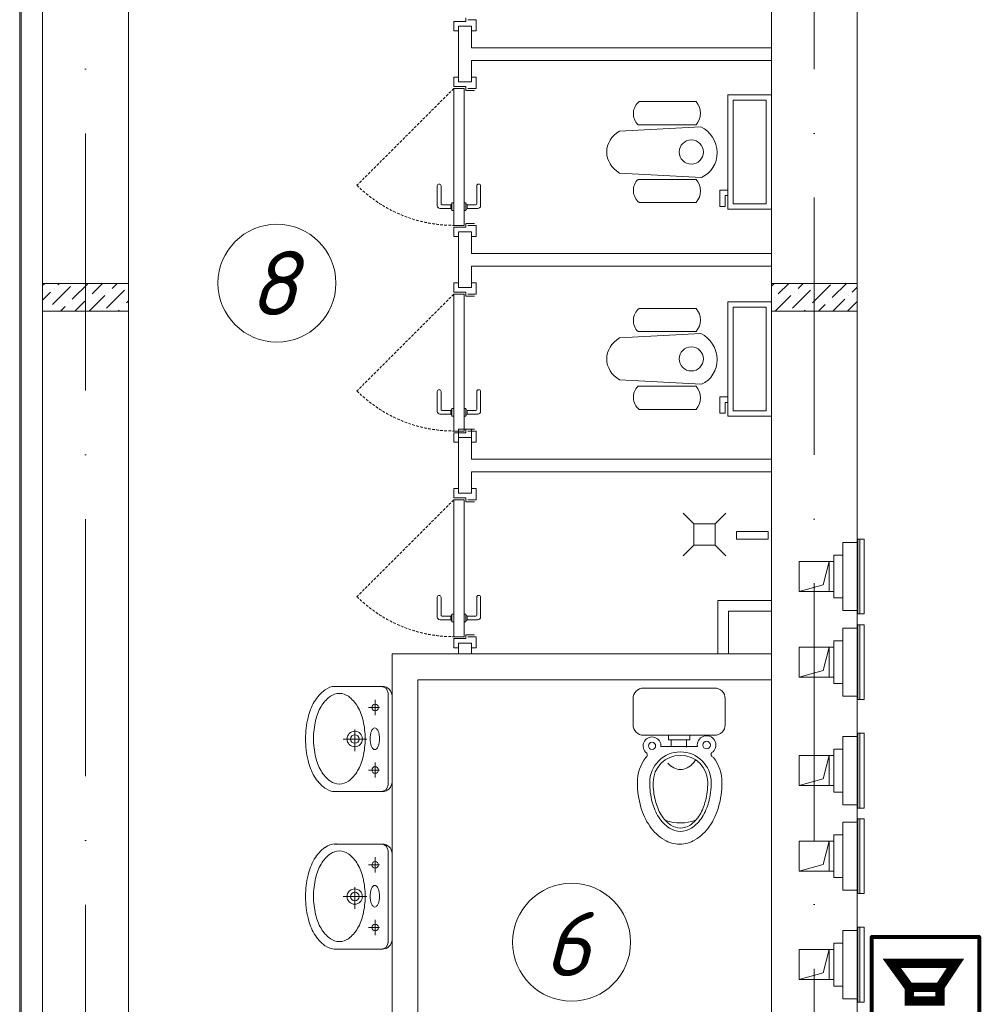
# Model space of a CAD drawing. Header units: millimetres. Extents: x 1114507 to 93926427, y 174473 to 817039.
# Tile 324 of 483: x 1911834 to 1916310, y 490036 to 494632. Entities that reach past the tile are written whole.
import ezdxf

# ---------------------------------------------------------------- set-up
doc = ezdxf.new("R2010")
doc.units = ezdxf.units.MM
for name, pattern in [('ACAD_ISO10W100', [18, 12, -3, 0, -3]), ('ADSK_Скрыто', [6, 3, -3]), ('Beruniy Xref$0$DASHED', [19.05, 12.7, -6.35])]:
    doc.linetypes.add(name, pattern=pattern)
for name, color, linetype, lineweight in [('_Hidden_', 7, 'ADSK_Скрыто', 9), ('expl', 234, 'Continuous', 13), ('Mechanical Equipment', 7, 'Continuous', 18), ('размеры', 12, 'Continuous', 15), ('Сантехника', 150, 'Continuous', 13)]:
    doc.layers.add(name, color=color, linetype=linetype, lineweight=lineweight)
doc.layers.add('ventilatsiya', color=7, linetype='Continuous')
doc.layers.add('АСО-стены кирпич 380 мм', color=7, linetype='Continuous', lineweight=35, true_color=0x745739)
doc.styles.get("Standard").update_dxf_attribs({"font": 'isocpeui.ttf'})

# ---------------------------------------------------------------- blocks, each defined once
blk = doc.blocks.new('blokqav3mak')
at = {"color": 252, "lineweight": 0, "ltscale": 100}
blk.add_line((1599459.4, 782732.1), (1599459.4, 775375.1), dxfattribs=at)
at = {"color": 32, "lineweight": 0, "ltscale": 100}
blk.add_line((1599466.4, 782725.1), (1599466.4, 775375.1), dxfattribs=at)
at = {"color": 1, "linetype": 'ACAD_ISO10W100', "lineweight": 0, "ltscale": 100}
for p, q in [((1599766.4, 782725.1), (1599766.4, 766825.1)), ((1603166.4, 782425.1), (1603166.4, 766825.1))]:
    blk.add_line(p, q, dxfattribs=at)
at = {"lineweight": 0, "ltscale": 100}
for p, q in [((1599566.4, 782625.1), (1599566.4, 775455.1)), ((1599966.4, 782225.1), (1599966.4, 775455.1)), ((1602966.4, 776325.1), (1602966.4, 782225.1)), ((1603366.4, 776325.1), (1603366.4, 782225.1)), ((1602766.4, 778495.1), (1602766.4, 778695.1)), ((1602766.4, 778695.1), (1602966.4, 778695.1)), ((1602966.4, 778695.1), (1602966.4, 778495.1)), ((1601196.4, 776325.1), (1601196.4, 778495.1)), ((1601196.4, 778495.1), (1602966.4, 778495.1)), ((1602966.4, 778495.1), (1602766.4, 778495.1)), ((1601316.4, 776325.1), (1601316.4, 778375.1)), ((1601316.4, 778375.1), (1602966.4, 778375.1))]:
    blk.add_line(p, q, dxfattribs=at)
at = {"color": 0, "lineweight": 0}
for p, q in [((1601541.4, 781447), (1601541.4, 781464.5)), ((1601484.5, 781403.2), (1601484.5, 781447)), ((1601484.5, 781447), (1601541.4, 781447)), ((1601506.4, 781425.1), (1601566.4, 781425.1)), ((1601550.1, 781455.7), (1601588.2, 781455.7)), ((1601588.2, 781455.7), (1601588.2, 781403.2)), ((1601506.4, 781403.2), (1601484.5, 781403.2)), ((1601588.2, 781403.2), (1601566.4, 781403.2)), ((1601506.4, 781187), (1601484.5, 781187)), ((1601484.5, 781187), (1601484.5, 781143.2)), ((1601588.2, 781187), (1601566.4, 781187)), ((1601588.2, 781134.5), (1601588.2, 781187)), ((1601484.5, 781143.2), (1601541.4, 781143.2)), ((1601506.4, 781165.1), (1601566.4, 781165.1)), ((1601541.4, 781143.2), (1601541.4, 781125.7)), ((1601532.6, 781134.5), (1601484.5, 781134.5)), ((1601484.5, 781134.5), (1601484.5, 780495.7)), ((1601532.6, 780495.7), (1601532.6, 781134.5)), ((1601541.4, 781125.7), (1601580.7, 781125.7)), ((1601550.1, 781134.5), (1601588.2, 781134.5)), ((1601407.5, 780587.6), (1601407.5, 780679.5)), ((1601425, 780679.5), (1601425, 780596.4)), ((1601592.1, 780679.5), (1601592.1, 780596.4)), ((1601609.6, 780587.6), (1601609.6, 780679.5)), ((1601429.4, 780592), (1601470.5, 780592)), ((1601470.5, 780574.5), (1601470.5, 780592)), ((1601474.9, 780596.4), (1601475.7, 780596.4)), ((1601484.5, 780600.7), (1601475.7, 780600.7)), ((1601475.7, 780600.7), (1601475.7, 780565.7)), ((1601484.5, 780565.7), (1601484.5, 780600.7)), ((1601532.6, 780600.7), (1601541.4, 780600.7)), ((1601541.4, 780600.7), (1601541.4, 780565.7)), ((1601542.2, 780596.4), (1601541.4, 780596.4)), ((1601587.7, 780592), (1601546.6, 780592)), ((1601546.6, 780574.5), (1601546.6, 780592)), ((1601470.5, 780574.5), (1601420.6, 780574.5)), ((1601475.7, 780570.1), (1601474.9, 780570.1)), ((1601475.7, 780565.7), (1601484.5, 780565.7)), ((1601541.4, 780565.7), (1601532.6, 780565.7)), ((1601541.4, 780570.1), (1601542.2, 780570.1)), ((1601546.6, 780574.5), (1601596.4, 780574.5)), ((1601484.5, 780495.7), (1601532.6, 780495.7)), ((1601541.4, 780487), (1601541.4, 780504.5)), ((1601541.4, 780504.5), (1601580.7, 780504.5)), ((1601550.1, 780495.7), (1601588.2, 780495.7)), ((1601588.2, 780495.7), (1601588.2, 780443.2)), ((1601484.5, 780443.2), (1601484.5, 780487)), ((1601484.5, 780487), (1601541.4, 780487)), ((1601506.4, 780465.1), (1601566.4, 780465.1)), ((1601506.4, 780443.2), (1601484.5, 780443.2)), ((1601588.2, 780443.2), (1601566.4, 780443.2)), ((1601506.4, 780227), (1601484.5, 780227)), ((1601484.5, 780227), (1601484.5, 780183.2)), ((1601588.2, 780227), (1601566.4, 780227)), ((1601588.2, 780174.5), (1601588.2, 780227)), ((1601484.5, 780183.2), (1601541.4, 780183.2)), ((1601532.6, 780174.5), (1601484.5, 780174.5)), ((1601484.5, 780174.5), (1601484.5, 779535.7)), ((1601506.4, 780205.1), (1601566.4, 780205.1)), ((1601532.6, 779535.7), (1601532.6, 780174.5)), ((1601541.4, 780183.2), (1601541.4, 780165.7)), ((1601550.1, 780174.5), (1601588.2, 780174.5)), ((1601541.4, 780165.7), (1601580.7, 780165.7)), ((1601407.5, 779627.6), (1601407.5, 779719.5)), ((1601425, 779719.5), (1601425, 779636.4)), ((1601592.1, 779719.5), (1601592.1, 779636.4)), ((1601609.6, 779627.6), (1601609.6, 779719.5)), ((1601429.4, 779632), (1601470.5, 779632)), ((1601470.5, 779614.5), (1601470.5, 779632)), ((1601474.9, 779636.4), (1601475.7, 779636.4)), ((1601484.5, 779640.7), (1601475.7, 779640.7)), ((1601475.7, 779640.7), (1601475.7, 779605.7)), ((1601484.5, 779605.7), (1601484.5, 779640.7)), ((1601532.6, 779640.7), (1601541.4, 779640.7)), ((1601541.4, 779640.7), (1601541.4, 779605.7)), ((1601542.2, 779636.4), (1601541.4, 779636.4)), ((1601587.7, 779632), (1601546.6, 779632)), ((1601546.6, 779614.5), (1601546.6, 779632)), ((1601470.5, 779614.5), (1601420.6, 779614.5)), ((1601475.7, 779610.1), (1601474.9, 779610.1)), ((1601475.7, 779605.7), (1601484.5, 779605.7)), ((1601541.4, 779605.7), (1601532.6, 779605.7)), ((1601541.4, 779610.1), (1601542.2, 779610.1)), ((1601546.6, 779614.5), (1601596.4, 779614.5)), ((1601484.5, 779535.7), (1601532.6, 779535.7)), ((1601541.4, 779527), (1601541.4, 779544.5)), ((1601541.4, 779544.5), (1601580.7, 779544.5)), ((1601550.1, 779535.7), (1601588.2, 779535.7)), ((1601588.2, 779535.7), (1601588.2, 779483.2)), ((1601484.5, 779483.2), (1601484.5, 779527)), ((1601484.5, 779527), (1601541.4, 779527)), ((1601506.4, 779505.1), (1601566.4, 779505.1)), ((1601506.4, 779483.2), (1601484.5, 779483.2)), ((1601588.2, 779483.2), (1601566.4, 779483.2)), ((1601506.4, 779267), (1601484.5, 779267)), ((1601484.5, 779267), (1601484.5, 779223.2)), ((1601588.2, 779267), (1601566.4, 779267)), ((1601588.2, 779214.5), (1601588.2, 779267)), ((1601484.5, 779223.2), (1601541.4, 779223.2)), ((1601532.6, 779214.5), (1601484.5, 779214.5)), ((1601484.5, 779214.5), (1601484.5, 778575.7)), ((1601506.4, 779245.1), (1601566.4, 779245.1)), ((1601532.6, 778575.7), (1601532.6, 779214.5)), ((1601541.4, 779223.2), (1601541.4, 779205.7)), ((1601550.1, 779214.5), (1601588.2, 779214.5)), ((1601541.4, 779205.7), (1601580.7, 779205.7)), ((1601407.5, 778667.6), (1601407.5, 778759.5)), ((1601425, 778759.5), (1601425, 778676.4)), ((1601592.1, 778759.5), (1601592.1, 778676.4)), ((1601609.6, 778667.6), (1601609.6, 778759.5)), ((1601429.4, 778672), (1601470.5, 778672)), ((1601470.5, 778654.5), (1601470.5, 778672)), ((1601474.9, 778676.4), (1601475.7, 778676.4)), ((1601484.5, 778680.7), (1601475.7, 778680.7)), ((1601475.7, 778680.7), (1601475.7, 778645.7)), ((1601484.5, 778645.7), (1601484.5, 778680.7)), ((1601532.6, 778680.7), (1601541.4, 778680.7)), ((1601541.4, 778680.7), (1601541.4, 778645.7)), ((1601542.2, 778676.4), (1601541.4, 778676.4)), ((1601587.7, 778672), (1601546.6, 778672)), ((1601546.6, 778654.5), (1601546.6, 778672)), ((1601470.5, 778654.5), (1601420.6, 778654.5)), ((1601475.7, 778650.1), (1601474.9, 778650.1)), ((1601475.7, 778645.7), (1601484.5, 778645.7)), ((1601541.4, 778645.7), (1601532.6, 778645.7)), ((1601541.4, 778650.1), (1601542.2, 778650.1)), ((1601546.6, 778654.5), (1601596.4, 778654.5)), ((1601484.5, 778575.7), (1601532.6, 778575.7)), ((1601484.5, 778523.2), (1601484.5, 778567)), ((1601484.5, 778567), (1601541.4, 778567)), ((1601541.4, 778567), (1601541.4, 778584.5)), ((1601541.4, 778584.5), (1601580.7, 778584.5)), ((1601550.1, 778575.7), (1601588.2, 778575.7)), ((1601588.2, 778575.7), (1601588.2, 778523.2)), ((1601506.4, 778523.2), (1601484.5, 778523.2)), ((1601506.4, 778545.1), (1601566.4, 778545.1)), ((1601588.2, 778523.2), (1601566.4, 778523.2))]:
    blk.add_line(p, q, dxfattribs=at)
at = {"color": 0, "linetype": 'Beruniy Xref$0$DASHED', "lineweight": 0}
for p, q in [((1601484.5, 781134.5), (1601032.8, 780682.8)), ((1601484.5, 780174.5), (1601032.8, 779722.8)), ((1601484.5, 779214.5), (1601032.8, 778762.8))]:
    blk.add_line(p, q, dxfattribs=at)
at = {"linetype": 'Continuous', "lineweight": 0, "ltscale": 100}
for p, q in [((1599566.4, 780214.5, 0), (1599577, 780225.1, 0)), ((1599637.4, 780218.2, 0), (1599644.3, 780225.1, 0)), ((1599704.8, 780150.9, 0), (1599779, 780225.1, 0)), ((1599797.4, 780176.1, 0), (1599846.4, 780225.1, 0)), ((1599890, 780201.4, 0), (1599913.7, 780225.1, 0)), ((1602966.4, 780211.9, 0), (1602979.5, 780225.1, 0)), ((1602997.9, 780176.1, 0), (1603046.9, 780225.1, 0)), ((1603090.5, 780201.4, 0), (1603114.2, 780225.1, 0)), ((1603250.5, 780159.3, 0), (1603316.3, 780225.1, 0)), ((1599566.4, 780147.1, 0), (1599603.8, 780184.5, 0)), ((1599612.2, 780125.6, 0), (1599696.4, 780209.8, 0)), ((1599620.6, 780201.4, 0), (1599620.6, 780201.4, 0)), ((1599864.7, 780108.8, 0), (1599948.9, 780193, 0)), ((1599873.2, 780184.5, 0), (1599873.2, 780184.5, 0)), ((1599965.8, 780209.8, 0), (1599965.8, 780209.8, 0)), ((1603065.2, 780108.8, 0), (1603149.4, 780193, 0)), ((1603073.7, 780184.5, 0), (1603073.7, 780184.5, 0)), ((1603157.8, 780134, 0), (1603242, 780218.2, 0)), ((1603166.3, 780209.8, 0), (1603166.3, 780209.8, 0)), ((1603343.1, 780184.5, 0), (1603366.4, 780207.8, 0)), ((1599687.9, 780134, 0), (1599687.9, 780134, 0)), ((1599716.4, 780095.1, 0), (1599763.7, 780142.4, 0)), ((1599780.6, 780159.3, 0), (1599780.6, 780159.3, 0)), ((1599783.7, 780095.1, 0), (1599856.3, 780167.7, 0)), ((1599957.4, 780134, 0), (1599966.4, 780143, 0)), ((1602981, 780159.3, 0), (1602981, 780159.3, 0)), ((1602984.2, 780095.1, 0), (1603056.8, 780167.7, 0)), ((1603233.6, 780142.4, 0), (1603233.6, 780142.4, 0)), ((1603253.6, 780095.1, 0), (1603309.4, 780150.9, 0)), ((1603321, 780095.1, 0), (1603366.4, 780140.5, 0)), ((1603326.2, 780167.7, 0), (1603326.2, 780167.7, 0)), ((1599595.3, 780108.8, 0), (1599595.3, 780108.8, 0)), ((1599649, 780095.1, 0), (1599671.1, 780117.2, 0)), ((1599918.4, 780095.1, 0), (1599923.7, 780100.4, 0)), ((1599940.5, 780117.2, 0), (1599940.5, 780117.2, 0)), ((1603118.9, 780095.1, 0), (1603124.2, 780100.4, 0)), ((1603141, 780117.2, 0), (1603141, 780117.2, 0)), ((1603186.3, 780095.1, 0), (1603216.8, 780125.6, 0))]:
    blk.add_line(p, q, dxfattribs=at)
at = {"lineweight": 0}
for p, q in [((1602554.4, 779152.5), (1602604.4, 779102.5)), ((1602754.4, 779152.5), (1602704.4, 779102.5)), ((1602704.4, 779102.5), (1602604.4, 779102.5)), ((1602604.4, 779102.5), (1602604.4, 779002.5)), ((1602704.4, 779002.5), (1602704.4, 779102.5)), ((1602803.3, 779031.5), (1602803.3, 779066.2)), ((1602803.3, 779066.2), (1602950.6, 779066.2)), ((1602950.6, 779031.5), (1602803.3, 779031.5)), ((1602950.6, 779066.2), (1602950.6, 779031.5)), ((1602554.4, 778952.5), (1602604.4, 779002.5)), ((1602604.4, 779002.5), (1602704.4, 779002.5)), ((1602754.4, 778952.5), (1602704.4, 779002.5))]:
    blk.add_line(p, q, dxfattribs=at)
at = {"color": 144, "lineweight": 0, "ltscale": 100}
for p, q in [((1602966.4, 778745.1), (1602716.4, 778745.1)), ((1602716.4, 778745.1), (1602716.4, 778495.1))]:
    blk.add_line(p, q, dxfattribs=at)
at = {"color": 0, "linetype": 'Beruniy Xref$0$DASHED', "lineweight": 0}
for centre in [(1601484.5, 781134.5), (1601484.5, 780174.5), (1601484.5, 779214.5)]:
    blk.add_arc(centre, 638.7, 225, 270, dxfattribs=at)
at = {"color": 0, "lineweight": 0}
for centre, radius, start, end in [((1601416.3, 780679.5), 8.75, 360, 180), ((1601600.8, 780679.5), 8.75, 360, 180), ((1601420.6, 780587.6), 13.1, 180, 270), ((1601429.4, 780596.4), 4.37, 180, 270), ((1601474.9, 780592), 4.37, 90, 180), ((1601542.2, 780592), 4.37, 360, 90), ((1601587.7, 780596.4), 4.37, 270, 360), ((1601596.4, 780587.6), 13.1, 270, 360), ((1601474.9, 780574.5), 4.37, 180, 270), ((1601542.2, 780574.5), 4.37, 270, 360), ((1601416.3, 779719.5), 8.75, 360, 180), ((1601600.8, 779719.5), 8.75, 360, 180), ((1601420.6, 779627.6), 13.1, 180, 270), ((1601429.4, 779636.4), 4.37, 180, 270), ((1601474.9, 779632), 4.37, 90, 180), ((1601542.2, 779632), 4.37, 360, 90), ((1601587.7, 779636.4), 4.37, 270, 360), ((1601596.4, 779627.6), 13.1, 270, 360), ((1601474.9, 779614.5), 4.37, 180, 270), ((1601542.2, 779614.5), 4.37, 270, 360), ((1601416.3, 778759.5), 8.75, 360, 180), ((1601600.8, 778759.5), 8.75, 360, 180), ((1601420.6, 778667.6), 13.1, 180, 270), ((1601429.4, 778676.4), 4.37, 180, 270), ((1601474.9, 778672), 4.37, 90, 180), ((1601542.2, 778672), 4.37, 360, 90), ((1601587.7, 778676.4), 4.37, 270, 360), ((1601596.4, 778667.6), 13.1, 270, 360), ((1601474.9, 778654.5), 4.37, 180, 270), ((1601542.2, 778654.5), 4.37, 270, 360)]:
    blk.add_arc(centre, radius, start, end, dxfattribs=at)
at = {"layer": '_Hidden_', "color": 5, "lineweight": 0}
for p, q in [((1603369.7, 779030.7), (1603370.2, 779030.7)), ((1603299.3, 779015.4), (1603299.3, 779015.1)), ((1603299.3, 779015.1), (1603299.3, 779015.4)), ((1603323.3, 779015.1), (1603323.3, 779015.4)), ((1603323.3, 779015.4), (1603323.3, 779015.1)), ((1603366.4, 779015.1), (1603366.4, 779015.4)), ((1603366.4, 779015.4), (1603366.4, 779015.1)), ((1603299.3, 778697.7), (1603299.3, 778697.4)), ((1603299.3, 778697.4), (1603299.3, 778697.7)), ((1603323.3, 778697.4), (1603323.3, 778697.7)), ((1603323.3, 778697.7), (1603323.3, 778697.4)), ((1603366.4, 778697.7), (1603366.4, 778697.4)), ((1603366.4, 778697.4), (1603366.4, 778697.7)), ((1603370.2, 778681.7), (1603369.7, 778681.7)), ((1603299.3, 778615.9), (1603299.3, 778615.5)), ((1603299.3, 778615.5), (1603299.3, 778615.9)), ((1603323.3, 778615.5), (1603323.3, 778615.9)), ((1603323.3, 778615.9), (1603323.3, 778615.5)), ((1603366.4, 778615.5), (1603366.4, 778615.9)), ((1603366.4, 778615.9), (1603366.4, 778615.5)), ((1603369.7, 778631.1), (1603370.2, 778631.1)), ((1603299.3, 778298.2), (1603299.3, 778297.9)), ((1603299.3, 778297.9), (1603299.3, 778298.2)), ((1603323.3, 778297.9), (1603323.3, 778298.2)), ((1603323.3, 778298.2), (1603323.3, 778297.9)), ((1603366.4, 778298.2), (1603366.4, 778297.9)), ((1603366.4, 778297.9), (1603366.4, 778298.2)), ((1603370.2, 778282.2), (1603369.7, 778282.2)), ((1603299.3, 778109.6), (1603299.3, 778109.3)), ((1603299.3, 778109.3), (1603299.3, 778109.6)), ((1603323.3, 778109.3), (1603323.3, 778109.6)), ((1603323.3, 778109.6), (1603323.3, 778109.3)), ((1603366.4, 778109.3), (1603366.4, 778109.6)), ((1603366.4, 778109.6), (1603366.4, 778109.3)), ((1603369.7, 778124.9), (1603370.2, 778124.9)), ((1603299.3, 777792), (1603299.3, 777791.6)), ((1603299.3, 777791.6), (1603299.3, 777792)), ((1603323.3, 777791.6), (1603323.3, 777792)), ((1603323.3, 777792), (1603323.3, 777791.6)), ((1603366.4, 777792), (1603366.4, 777791.6)), ((1603366.4, 777791.6), (1603366.4, 777792)), ((1603370.2, 777776), (1603369.7, 777776)), ((1603299.3, 777710.1), (1603299.3, 777709.8)), ((1603299.3, 777709.8), (1603299.3, 777710.1)), ((1603323.3, 777709.8), (1603323.3, 777710.1)), ((1603323.3, 777710.1), (1603323.3, 777709.8)), ((1603366.4, 777709.8), (1603366.4, 777710.1)), ((1603366.4, 777710.1), (1603366.4, 777709.8)), ((1603369.7, 777725.4), (1603370.2, 777725.4)), ((1603299.3, 777392.4), (1603299.3, 777392.1)), ((1603299.3, 777392.1), (1603299.3, 777392.4)), ((1603323.3, 777392.1), (1603323.3, 777392.4)), ((1603323.3, 777392.4), (1603323.3, 777392.1)), ((1603366.4, 777392.4), (1603366.4, 777392.1)), ((1603366.4, 777392.1), (1603366.4, 777392.4)), ((1603370.2, 777376.4), (1603369.7, 777376.4)), ((1603299.3, 777203.9), (1603299.3, 777203.5)), ((1603299.3, 777203.5), (1603299.3, 777203.9)), ((1603323.3, 777203.5), (1603323.3, 777203.9)), ((1603323.3, 777203.9), (1603323.3, 777203.5)), ((1603366.4, 777203.5), (1603366.4, 777203.9)), ((1603366.4, 777203.9), (1603366.4, 777203.5)), ((1603369.7, 777219.1), (1603370.2, 777219.1)), ((1603299.3, 776886.2), (1603299.3, 776885.9)), ((1603299.3, 776885.9), (1603299.3, 776886.2)), ((1603323.3, 776885.9), (1603323.3, 776886.2)), ((1603323.3, 776886.2), (1603323.3, 776885.9)), ((1603366.4, 776886.2), (1603366.4, 776885.9)), ((1603366.4, 776885.9), (1603366.4, 776886.2)), ((1603370.2, 776870.2), (1603369.7, 776870.2))]:
    blk.add_line(p, q, dxfattribs=at)
at = {"layer": 'Mechanical Equipment', "color": 5, "lineweight": 0}
for p, q in [((1603369.4, 779030.7), (1603369.4, 778681.7)), ((1603369.7, 779030.7), (1603369.7, 778681.7)), ((1603369.7, 779030.7), (1603379.4, 779030.7)), ((1603379.4, 779030.7), (1603388.8, 779030.7)), ((1603379.4, 779030.7), (1603379.4, 778681.7)), ((1603388.8, 779030.7), (1603398.4, 779030.7)), ((1603398.4, 778681.7), (1603398.4, 779030.7)), ((1603323.3, 779015.4), (1603299.3, 779015.4)), ((1603299.3, 779015.4), (1603299.3, 779015.1)), ((1603299.3, 779005.4), (1603299.3, 779015.4)), ((1603299.3, 778707.4), (1603299.3, 779005.4)), ((1603366.4, 779015.4), (1603323.3, 779015.4)), ((1603323.3, 779015.1), (1603323.3, 779015.4)), ((1603323.3, 779015.4), (1603323.3, 779015.1)), ((1603366.4, 779015.1), (1603366.4, 779015.4)), ((1603366.4, 779015.4), (1603366.4, 779005.4)), ((1603366.4, 779005.4), (1603366.4, 778707.4)), ((1603299.3, 778956.4), (1603258.1, 778956.4)), ((1603258.1, 778756.4), (1603258.1, 778956.4)), ((1603258.1, 778756.4), (1603299.3, 778756.4)), ((1603299.3, 778697.4), (1603299.3, 778707.4)), ((1603366.4, 778707.4), (1603366.4, 778697.4)), ((1603299.3, 778697.7), (1603299.3, 778697.4)), ((1603299.3, 778697.4), (1603323.3, 778697.4)), ((1603323.3, 778697.4), (1603323.3, 778697.7)), ((1603323.3, 778697.7), (1603323.3, 778697.4)), ((1603323.3, 778697.4), (1603366.4, 778697.4)), ((1603366.4, 778697.4), (1603366.4, 778697.7)), ((1603379.4, 778681.7), (1603369.7, 778681.7)), ((1603388.8, 778681.7), (1603379.4, 778681.7)), ((1603398.4, 778681.7), (1603388.8, 778681.7)), ((1603323.3, 778615.9), (1603299.3, 778615.9)), ((1603299.3, 778615.9), (1603299.3, 778615.5)), ((1603299.3, 778605.9), (1603299.3, 778615.9)), ((1603366.4, 778615.9), (1603323.3, 778615.9)), ((1603323.3, 778615.5), (1603323.3, 778615.9)), ((1603323.3, 778615.9), (1603323.3, 778615.5)), ((1603366.4, 778615.5), (1603366.4, 778615.9)), ((1603366.4, 778615.9), (1603366.4, 778605.9)), ((1603369.4, 778631.1), (1603369.4, 778282.2)), ((1603369.7, 778631.1), (1603369.7, 778282.2)), ((1603369.7, 778631.1), (1603379.4, 778631.1)), ((1603379.4, 778631.1), (1603388.8, 778631.1)), ((1603379.4, 778631.1), (1603379.4, 778282.2)), ((1603388.8, 778631.1), (1603398.4, 778631.1)), ((1603398.4, 778282.2), (1603398.4, 778631.1)), ((1603299.3, 778307.9), (1603299.3, 778605.9)), ((1603366.4, 778605.9), (1603366.4, 778307.9)), ((1603299.3, 778556.9), (1603258.1, 778556.9)), ((1603258.1, 778356.9), (1603258.1, 778556.9)), ((1603258.1, 778356.9), (1603299.3, 778356.9)), ((1603299.3, 778297.9), (1603299.3, 778307.9)), ((1603299.3, 778298.2), (1603299.3, 778297.9)), ((1603299.3, 778297.9), (1603323.3, 778297.9)), ((1603323.3, 778297.9), (1603323.3, 778298.2)), ((1603323.3, 778298.2), (1603323.3, 778297.9)), ((1603323.3, 778297.9), (1603366.4, 778297.9)), ((1603366.4, 778307.9), (1603366.4, 778297.9)), ((1603366.4, 778297.9), (1603366.4, 778298.2)), ((1603379.4, 778282.2), (1603369.7, 778282.2)), ((1603388.8, 778282.2), (1603379.4, 778282.2)), ((1603398.4, 778282.2), (1603388.8, 778282.2)), ((1603323.3, 778109.6), (1603299.3, 778109.6)), ((1603299.3, 778109.6), (1603299.3, 778109.3)), ((1603299.3, 778099.6), (1603299.3, 778109.6)), ((1603366.4, 778109.6), (1603323.3, 778109.6)), ((1603323.3, 778109.3), (1603323.3, 778109.6)), ((1603323.3, 778109.6), (1603323.3, 778109.3)), ((1603366.4, 778109.3), (1603366.4, 778109.6)), ((1603366.4, 778109.6), (1603366.4, 778099.6)), ((1603369.4, 778124.9), (1603369.4, 777776)), ((1603369.7, 778124.9), (1603369.7, 777776)), ((1603369.7, 778124.9), (1603379.4, 778124.9)), ((1603379.4, 778124.9), (1603388.8, 778124.9)), ((1603379.4, 778124.9), (1603379.4, 777776)), ((1603388.8, 778124.9), (1603398.4, 778124.9)), ((1603398.4, 777776), (1603398.4, 778124.9)), ((1603299.3, 777801.6), (1603299.3, 778099.6)), ((1603366.4, 778099.6), (1603366.4, 777801.6)), ((1603299.3, 778050.6), (1603258.1, 778050.6)), ((1603258.1, 777850.6), (1603258.1, 778050.6)), ((1603258.1, 777850.6), (1603299.3, 777850.6)), ((1603299.3, 777791.6), (1603299.3, 777801.6)), ((1603299.3, 777792), (1603299.3, 777791.6)), ((1603299.3, 777791.6), (1603323.3, 777791.6)), ((1603323.3, 777791.6), (1603323.3, 777792)), ((1603323.3, 777792), (1603323.3, 777791.6)), ((1603323.3, 777791.6), (1603366.4, 777791.6)), ((1603366.4, 777801.6), (1603366.4, 777791.6)), ((1603366.4, 777791.6), (1603366.4, 777792)), ((1603379.4, 777776), (1603369.7, 777776)), ((1603388.8, 777776), (1603379.4, 777776)), ((1603398.4, 777776), (1603388.8, 777776)), ((1603323.3, 777710.1), (1603299.3, 777710.1)), ((1603299.3, 777710.1), (1603299.3, 777709.8)), ((1603299.3, 777700.1), (1603299.3, 777710.1)), ((1603299.3, 777402.1), (1603299.3, 777700.1)), ((1603366.4, 777710.1), (1603323.3, 777710.1)), ((1603323.3, 777709.8), (1603323.3, 777710.1)), ((1603323.3, 777710.1), (1603323.3, 777709.8)), ((1603366.4, 777709.8), (1603366.4, 777710.1)), ((1603366.4, 777710.1), (1603366.4, 777700.1)), ((1603366.4, 777700.1), (1603366.4, 777402.1)), ((1603369.4, 777725.4), (1603369.4, 777376.4)), ((1603369.7, 777725.4), (1603369.7, 777376.4)), ((1603369.7, 777725.4), (1603379.4, 777725.4)), ((1603379.4, 777725.4), (1603388.8, 777725.4)), ((1603379.4, 777725.4), (1603379.4, 777376.4)), ((1603388.8, 777725.4), (1603398.4, 777725.4)), ((1603398.4, 777376.4), (1603398.4, 777725.4)), ((1603299.3, 777651.1), (1603258.1, 777651.1)), ((1603258.1, 777451.1), (1603258.1, 777651.1)), ((1603258.1, 777451.1), (1603299.3, 777451.1)), ((1603299.3, 777392.1), (1603299.3, 777402.1)), ((1603299.3, 777392.4), (1603299.3, 777392.1)), ((1603299.3, 777392.1), (1603323.3, 777392.1)), ((1603323.3, 777392.1), (1603323.3, 777392.4)), ((1603323.3, 777392.4), (1603323.3, 777392.1)), ((1603323.3, 777392.1), (1603366.4, 777392.1)), ((1603366.4, 777402.1), (1603366.4, 777392.1)), ((1603366.4, 777392.1), (1603366.4, 777392.4)), ((1603379.4, 777376.4), (1603369.7, 777376.4)), ((1603388.8, 777376.4), (1603379.4, 777376.4)), ((1603398.4, 777376.4), (1603388.8, 777376.4)), ((1603323.3, 777203.9), (1603299.3, 777203.9)), ((1603299.3, 777203.9), (1603299.3, 777203.5)), ((1603299.3, 777193.9), (1603299.3, 777203.9)), ((1603299.3, 776895.9), (1603299.3, 777193.9)), ((1603366.4, 777203.9), (1603323.3, 777203.9)), ((1603323.3, 777203.5), (1603323.3, 777203.9)), ((1603323.3, 777203.9), (1603323.3, 777203.5)), ((1603366.4, 777203.5), (1603366.4, 777203.9)), ((1603366.4, 777203.9), (1603366.4, 777193.9)), ((1603366.4, 777193.9), (1603366.4, 776895.9)), ((1603369.4, 777219.1), (1603369.4, 776870.2)), ((1603369.7, 777219.1), (1603369.7, 776870.2)), ((1603369.7, 777219.1), (1603379.4, 777219.1)), ((1603379.4, 777219.1), (1603388.8, 777219.1)), ((1603379.4, 777219.1), (1603379.4, 776870.2)), ((1603388.8, 777219.1), (1603398.4, 777219.1)), ((1603398.4, 776870.2), (1603398.4, 777219.1)), ((1603299.3, 777144.9), (1603258.1, 777144.9)), ((1603258.1, 776944.9), (1603258.1, 777144.9)), ((1603258.1, 776944.9), (1603299.3, 776944.9)), ((1603299.3, 776885.9), (1603299.3, 776895.9)), ((1603299.3, 776886.2), (1603299.3, 776885.9)), ((1603299.3, 776885.9), (1603323.3, 776885.9)), ((1603323.3, 776885.9), (1603323.3, 776886.2)), ((1603323.3, 776886.2), (1603323.3, 776885.9)), ((1603323.3, 776885.9), (1603366.4, 776885.9)), ((1603366.4, 776895.9), (1603366.4, 776885.9)), ((1603366.4, 776885.9), (1603366.4, 776886.2)), ((1603379.4, 776870.2), (1603369.7, 776870.2)), ((1603388.8, 776870.2), (1603379.4, 776870.2)), ((1603398.4, 776870.2), (1603388.8, 776870.2))]:
    blk.add_line(p, q, dxfattribs=at)
at = {"layer": 'ventilatsiya', "lineweight": 0, "ltscale": 100}
for p, q in [((1603236.4, 778926.4), (1603096.4, 778926.4)), ((1603096.4, 778926.4), (1603096.4, 778786.4)), ((1603191, 778926.4), (1603258.1, 778926.4)), ((1603236.4, 778926.4), (1603207.2, 778818)), ((1603236.4, 778786.4), (1603236.4, 778926.4)), ((1603207.2, 778818), (1603096.4, 778786.4)), ((1603096.4, 778786.4), (1603236.4, 778786.4)), ((1603191, 778786.4), (1603258.1, 778786.4)), ((1603236.4, 778526.9), (1603096.4, 778526.9)), ((1603096.4, 778526.9), (1603096.4, 778386.9)), ((1603191, 778526.9), (1603258.1, 778526.9)), ((1603236.4, 778526.9), (1603207.2, 778418.5)), ((1603236.4, 778386.9), (1603236.4, 778526.9)), ((1603207.2, 778418.5), (1603096.4, 778386.9)), ((1603096.4, 778386.9), (1603236.4, 778386.9)), ((1603191, 778386.9), (1603258.1, 778386.9)), ((1603236.4, 778020.6), (1603096.4, 778020.6)), ((1603096.4, 778020.6), (1603096.4, 777880.6)), ((1603191, 778020.6), (1603258.1, 778020.6)), ((1603236.4, 778020.6), (1603207.2, 777912.3)), ((1603236.4, 777880.6), (1603236.4, 778020.6)), ((1603207.2, 777912.3), (1603096.4, 777880.6)), ((1603096.4, 777880.6), (1603236.4, 777880.6)), ((1603191, 777880.6), (1603258.1, 777880.6)), ((1603236.4, 777621.1), (1603096.4, 777621.1)), ((1603096.4, 777621.1), (1603096.4, 777481.1)), ((1603191, 777621.1), (1603258.1, 777621.1)), ((1603236.4, 777621.1), (1603207.2, 777512.8)), ((1603236.4, 777481.1), (1603236.4, 777621.1)), ((1603207.2, 777512.8), (1603096.4, 777481.1)), ((1603096.4, 777481.1), (1603236.4, 777481.1)), ((1603191, 777481.1), (1603258.1, 777481.1)), ((1603236.4, 777114.9), (1603096.4, 777114.9)), ((1603096.4, 777114.9), (1603096.4, 776974.9)), ((1603191, 777114.9), (1603258.1, 777114.9)), ((1603236.4, 777114.9), (1603207.2, 777006.5)), ((1603236.4, 776974.9), (1603236.4, 777114.9)), ((1603207.2, 777006.5), (1603096.4, 776974.9)), ((1603096.4, 776974.9), (1603236.4, 776974.9)), ((1603191, 776974.9), (1603258.1, 776974.9))]:
    blk.add_line(p, q, dxfattribs=at)
at = {"layer": 'АСО-стены кирпич 380 мм', "color": 5, "lineweight": 0}
for p, q in [((1601506.4, 781165.1), (1601506.4, 781425.1)), ((1601506.4, 781425.1), (1601566.4, 781425.1)), ((1601566.4, 781425.1), (1601566.4, 781325.1)), ((1601566.4, 781325.1), (1602966.4, 781325.1)), ((1602966.4, 781325.1), (1602966.4, 781265.1)), ((1601566.4, 781265.1), (1601566.4, 781165.1)), ((1602966.4, 781265.1), (1601566.4, 781265.1)), ((1601566.4, 781165.1), (1601506.4, 781165.1)), ((1601506.4, 780205.1), (1601506.4, 780465.1)), ((1601506.4, 780465.1), (1601566.4, 780465.1)), ((1601566.4, 780465.1), (1601566.4, 780365.1)), ((1601566.4, 780365.1), (1602966.4, 780365.1)), ((1602966.4, 780365.1), (1602966.4, 780305.1)), ((1601566.4, 780305.1), (1601566.4, 780205.1)), ((1602966.4, 780305.1), (1601566.4, 780305.1)), ((1601566.4, 780205.1), (1601506.4, 780205.1)), ((1601506.4, 779245.1), (1601506.4, 779545.1)), ((1601506.4, 779545.1), (1601566.4, 779545.1)), ((1601566.4, 779545.1), (1601566.4, 779405.1)), ((1601566.4, 779405.1), (1602966.4, 779405.1)), ((1602966.4, 779405.1), (1602966.4, 779345.1)), ((1601566.4, 779345.1), (1601566.4, 779245.1)), ((1602966.4, 779345.1), (1601566.4, 779345.1)), ((1601566.4, 779245.1), (1601506.4, 779245.1)), ((1601506.4, 778495.1), (1601506.4, 778545.1)), ((1601566.4, 778545.1), (1601566.4, 778495.1))]:
    blk.add_line(p, q, dxfattribs=at)
at = {"layer": 'размеры', "lineweight": 0, "ltscale": 5}
for p, q in [((1599566.4, 780095.1), (1599566.4, 780225.1)), ((1599566.4, 780225.1), (1599966.4, 780225.1)), ((1599966.4, 780225.1), (1599566.4, 780225.1)), ((1599566.4, 780225.1), (1599566.4, 780095.1)), ((1599966.4, 780225.1), (1599966.4, 780095.1)), ((1599966.4, 780095.1), (1599966.4, 780225.1)), ((1602966.4, 780095.1), (1602966.4, 780225.1)), ((1602966.4, 780225.1), (1603366.4, 780225.1)), ((1603366.4, 780225.1), (1602966.4, 780225.1)), ((1602966.4, 780225.1), (1602966.4, 780095.1)), ((1603366.4, 780225.1), (1603366.4, 780095.1)), ((1603366.4, 780095.1), (1603366.4, 780225.1)), ((1599966.4, 780095.1), (1599566.4, 780095.1)), ((1599566.4, 780095.1), (1599966.4, 780095.1)), ((1603366.4, 780095.1), (1602966.4, 780095.1)), ((1602966.4, 780095.1), (1603366.4, 780095.1))]:
    blk.add_line(p, q, dxfattribs=at)
at = {"layer": 'Сантехника', "lineweight": 0}
for p, q in [((1602966.4, 781104.7), (1602763.2, 781104.7)), ((1602763.2, 781104.7), (1602763.2, 780571.3)), ((1602966.4, 780571.3), (1602966.4, 781104.7)), ((1602349.6, 781073.5), (1602614.9, 781073.5)), ((1602941.4, 781079.7), (1602788.2, 781079.7)), ((1602788.2, 781079.7), (1602788.2, 780596.3)), ((1602941.4, 780596.3), (1602941.4, 781079.7)), ((1602637, 780956.3), (1602258.2, 780936)), ((1602344.2, 780965.4), (1602614.9, 780965.4)), ((1602258.2, 780740), (1602639.9, 780719.5)), ((1602344.2, 780710.5), (1602614.9, 780710.5)), ((1602763.2, 780660.2), (1602725.1, 780660.2)), ((1602725.1, 780660.2), (1602725.1, 780584)), ((1602750.5, 780584), (1602750.5, 780634.8)), ((1602750.5, 780634.8), (1602763.2, 780634.8)), ((1602349.6, 780602.4), (1602614.9, 780602.4)), ((1602788.2, 780596.3), (1602941.4, 780596.3)), ((1602725.1, 780584), (1602750.5, 780584)), ((1602763.2, 780571.3), (1602966.4, 780571.3)), ((1602966.4, 780139.1), (1602763.2, 780139.1)), ((1602763.2, 780139.1), (1602763.2, 779605.7)), ((1602966.4, 779605.7), (1602966.4, 780139.1)), ((1602349.6, 780107.9), (1602614.9, 780107.9)), ((1602941.4, 780114.1), (1602788.2, 780114.1)), ((1602788.2, 780114.1), (1602788.2, 779630.7)), ((1602941.4, 779630.7), (1602941.4, 780114.1)), ((1602637, 779990.7), (1602258.2, 779970.4)), ((1602344.2, 779999.8), (1602614.9, 779999.8)), ((1602258.2, 779774.4), (1602639.9, 779753.9)), ((1602344.2, 779744.9), (1602614.9, 779744.9)), ((1602763.2, 779694.6), (1602725.1, 779694.6)), ((1602725.1, 779694.6), (1602725.1, 779618.4)), ((1602750.5, 779618.4), (1602750.5, 779669.2)), ((1602750.5, 779669.2), (1602763.2, 779669.2)), ((1602349.6, 779636.8), (1602614.9, 779636.8)), ((1602788.2, 779630.7), (1602941.4, 779630.7)), ((1602725.1, 779618.4), (1602750.5, 779618.4)), ((1602763.2, 779605.7), (1602966.4, 779605.7)), ((1600926.2, 778343.3), (1601151.4, 778343.3)), ((1601178.4, 778313.7), (1601178.4, 778098.1)), ((1601196.4, 778298.4), (1601196.4, 778098.1)), ((1601137.9, 778245.6), (1601086.6, 778245.6)), ((1601117.3, 778281.2), (1601117.3, 778210)), ((1601022.4, 778142.6), (1601022.4, 778041.5)), ((1601078.9, 778098.1), (1600968.6, 778098.1)), ((1601178.4, 777882.6), (1601178.4, 778098.1)), ((1601196.4, 778098.1), (1601196.4, 777897.9)), ((1601117.3, 777989), (1601117.3, 777917.8)), ((1601137.9, 777953.4), (1601086.6, 777953.4)), ((1601151.4, 777852.9), (1600926.2, 777852.9)), ((1600926.2, 777607.9), (1601151.4, 777607.9)), ((1601178.4, 777578.2), (1601178.4, 777362.7)), ((1601196.4, 777562.9), (1601196.4, 777362.7)), ((1601137.9, 777510.2), (1601086.6, 777510.2)), ((1601117.3, 777545.8), (1601117.3, 777474.6)), ((1601022.4, 777407.2), (1601022.4, 777306)), ((1601078.9, 777362.7), (1600968.6, 777362.7)), ((1601178.4, 777147.1), (1601178.4, 777362.7)), ((1601196.4, 777362.7), (1601196.4, 777162.4)), ((1601117.3, 777253.6), (1601117.3, 777182.4)), ((1601137.9, 777218), (1601086.6, 777218)), ((1601151.4, 777117.5), (1600926.2, 777117.5))]:
    blk.add_line(p, q, dxfattribs=at)
at = {"layer": 'Сантехника', "lineweight": 0, "ltscale": 5}
for p, q in [((1602700.7, 778335.7), (1602370.7, 778335.7)), ((1602700.7, 778335.7), (1602370.7, 778335.7)), ((1602320.7, 778285.7), (1602320.7, 778165.7)), ((1602320.7, 778285.7), (1602320.7, 778165.7)), ((1602750.7, 778165.7), (1602750.7, 778285.7)), ((1602750.7, 778165.7), (1602750.7, 778285.7)), ((1602370.7, 778115.7), (1602700.7, 778115.7)), ((1602370.7, 778115.7), (1602700.7, 778115.7)), ((1602485.9, 778115.7), (1602485.9, 778095)), ((1602585.5, 778115.7), (1602485.9, 778115.7)), ((1602485.9, 778115.7), (1602485.9, 778095)), ((1602585.5, 778115.7), (1602485.9, 778115.7)), ((1602585.5, 778095), (1602585.5, 778115.7)), ((1602585.5, 778095), (1602585.5, 778115.7)), ((1602498.1, 778062.7), (1602451, 778062.7)), ((1602498.1, 778062.7), (1602451, 778062.7)), ((1602485.9, 778095), (1602498.1, 778095)), ((1602485.9, 778095), (1602498.1, 778095)), ((1602498.1, 778095), (1602498.1, 778062.7)), ((1602498.1, 778095), (1602569.8, 778095)), ((1602498.1, 778095), (1602498.1, 778062.7)), ((1602498.1, 778095), (1602569.8, 778095)), ((1602569.8, 778062.7), (1602498.1, 778062.7)), ((1602569.8, 778062.7), (1602498.1, 778062.7)), ((1602569.8, 778095), (1602585.5, 778095)), ((1602569.8, 778060.6), (1602569.8, 778095)), ((1602569.8, 778095), (1602585.5, 778095)), ((1602569.8, 778060.6), (1602569.8, 778095)), ((1602620.9, 778062.7), (1602569.8, 778062.7)), ((1602620.9, 778062.7), (1602569.8, 778062.7))]:
    blk.add_line(p, q, dxfattribs=at)
at = {"layer": 'Сантехника', "lineweight": 0}
for centre, radius in [((1602592.7, 780838), 56.3), ((1602592.7, 779872.4), 56.3), ((1601117.3, 778245.6), 15.4), ((1601022.4, 778098.1), 35.9), ((1601022.4, 778098.1), 20.1), ((1601117.3, 777953.4), 15.4), ((1601117.3, 777510.2), 15.4), ((1601022.4, 777362.7), 35.9), ((1601022.4, 777362.7), 20.1), ((1601117.3, 777218), 15.4)]:
    blk.add_circle(centre, radius, dxfattribs=at)
at = {"layer": 'Сантехника', "lineweight": 0, "ltscale": 5}
for centre, radius in [((1602409.4, 778066), 16.8), ((1602409.4, 778066), 16.8), ((1602664, 778069.7), 17.7), ((1602664, 778069.7), 17.7)]:
    blk.add_circle(centre, radius, dxfattribs=at)
at = {"layer": 'Сантехника', "lineweight": 0}
for centre, radius, start, end in [((1602393.8, 781017.1), 71.6, 128.0827, 226.1727), ((1602553.1, 781019.5), 82.1, 318.785, 41.145), ((1602393.8, 780658.8), 71.6, 133.8273, 231.9173), ((1602553.1, 780656.4), 82.1, 318.855, 41.215), ((1602393.8, 780051.5), 71.6, 128.0827, 226.1727), ((1602553.1, 780053.9), 82.1, 318.785, 41.145), ((1602393.8, 779693.2), 71.6, 133.8273, 231.9173), ((1602553.1, 779690.8), 82.1, 318.855, 41.215), ((1600932.1, 778261.3), 82.2, 90, 126.0278), ((1600932.1, 778261.3), 82.2, 85.8804, 90), ((1601145.2, 778310.1), 33.3, 0, 90), ((1601151.4, 778298.4), 45, 0, 90), ((1600988, 778184.3), 177.4, 126.0278, 150.337), ((1600999.2, 778173), 154, 126.0278, 150.337), ((1600950.6, 778239.8), 71.4, 90, 126.0278), ((1600950.6, 778239.8), 71.4, 53.9722, 90), ((1600902, 778173), 154, 29.663, 53.9722), ((1601077.7, 778133.3), 280.6, 150.337, 166.7261), ((1601077, 778128.7), 243.6, 150.337, 166.7261), ((1600824.2, 778128.7), 243.6, 13.2739, 29.663), ((1601219.9, 778099.7), 426.7, 166.7261, 180), ((1601200.5, 778099.5), 370.4, 166.7261, 180), ((1600700.8, 778099.5), 370.4, 0, 13.2739), ((1601211.3, 778099.5), 117, 169.876, 180), ((1601164, 778108), 69, 156.6802, 169.876), ((1601134.3, 778120.8), 36.7, 133.857, 156.6802), ((1601116.1, 778139.8), 10.3, 90, 133.857), ((1601116.1, 778139.8), 10.3, 46.143, 90), ((1601097.8, 778120.8), 36.7, 23.3198, 46.143), ((1601068.1, 778108), 69, 10.124, 23.3198), ((1601020.8, 778099.5), 117, 0, 10.124), ((1601219.9, 778099.7), 426.7, 180, 180.2145), ((1601219.9, 778096.5), 426.7, 179.7855, 180), ((1601219.9, 778096.5), 426.7, 180, 193.2739), ((1601200.5, 778099.5), 370.4, 180, 193.2739), ((1600700.8, 778099.5), 370.4, 346.7261, 0), ((1601211.3, 778099.5), 117, 180, 190.124), ((1601164, 778091.1), 69, 190.124, 203.3198), ((1601134.3, 778078.3), 36.7, 203.3198, 226.143), ((1601097.8, 778078.3), 36.7, 313.857, 336.6802), ((1601068.1, 778091.1), 69, 336.6802, 349.876), ((1601020.8, 778099.5), 117, 349.876, 0), ((1601077, 778070.4), 243.6, 193.2739, 209.663), ((1600824.2, 778070.4), 243.6, 330.337, 346.7261), ((1601116.1, 778059.3), 10.3, 226.143, 270), ((1601116.1, 778059.3), 10.3, 270, 313.857), ((1601077.7, 778063), 280.6, 193.2739, 209.663), ((1600988, 778011.9), 177.4, 209.663, 233.9722), ((1600999.2, 778026.1), 154, 209.663, 233.9722), ((1600902, 778026.1), 154, 306.0278, 330.337), ((1600950.6, 777959.3), 71.4, 233.9722, 270), ((1600950.6, 777959.3), 71.4, 270, 306.0278), ((1601145.2, 777886.2), 33.3, 270, 0), ((1601151.4, 777897.9), 45, 270, 0), ((1600932.1, 777935), 82.2, 233.9722, 270), ((1600932.1, 777935), 82.2, 270, 274.1196), ((1602650.7, 777863.7), 305.2, 195.8466, 214.4219), ((1602581.8, 777816.5), 221.7, 214.4219, 238.8492), ((1600932.1, 777525.9), 82.2, 90, 126.0278), ((1600932.1, 777525.9), 82.2, 85.8804, 90), ((1601145.2, 777574.7), 33.3, 0, 90), ((1601151.4, 777562.9), 45, 0, 90), ((1600988, 777448.9), 177.4, 126.0278, 150.337), ((1600999.2, 777437.5), 154, 126.0278, 150.337), ((1600950.6, 777504.3), 71.4, 90, 126.0278), ((1600950.6, 777504.3), 71.4, 53.9722, 90), ((1600902, 777437.5), 154, 29.663, 53.9722), ((1601077.7, 777397.8), 280.6, 150.337, 166.7261), ((1601077, 777393.2), 243.6, 150.337, 166.7261), ((1600824.2, 777393.2), 243.6, 13.2739, 29.663), ((1601219.9, 777364.3), 426.7, 166.7261, 180), ((1601200.5, 777364.1), 370.4, 166.7261, 180), ((1600700.8, 777364.1), 370.4, 0, 13.2739), ((1601211.3, 777364.1), 117, 169.876, 180), ((1601164, 777372.5), 69, 156.6802, 169.876), ((1601134.3, 777385.3), 36.7, 133.857, 156.6802), ((1601116.1, 777404.4), 10.3, 90, 133.857), ((1601116.1, 777404.4), 10.3, 46.143, 90), ((1601097.8, 777385.3), 36.7, 23.3198, 46.143), ((1601068.1, 777372.5), 69, 10.124, 23.3198), ((1601020.8, 777364.1), 117, 0, 10.124), ((1601219.9, 777364.3), 426.7, 180, 180.2145), ((1601219.9, 777361.1), 426.7, 179.7855, 180), ((1601219.9, 777361.1), 426.7, 180, 193.2739), ((1601200.5, 777364.1), 370.4, 180, 193.2739), ((1600700.8, 777364.1), 370.4, 346.7261, 0), ((1601211.3, 777364.1), 117, 180, 190.124), ((1601164, 777355.6), 69, 190.124, 203.3198), ((1601134.3, 777342.9), 36.7, 203.3198, 226.143), ((1601097.8, 777342.9), 36.7, 313.857, 336.6802), ((1601068.1, 777355.6), 69, 336.6802, 349.876), ((1601020.8, 777364.1), 117, 349.876, 0), ((1601077, 777335), 243.6, 193.2739, 209.663), ((1600824.2, 777335), 243.6, 330.337, 346.7261), ((1601116.1, 777323.8), 10.3, 226.143, 270), ((1601116.1, 777323.8), 10.3, 270, 313.857), ((1601077.7, 777327.5), 280.6, 193.2739, 209.663), ((1600988, 777276.5), 177.4, 209.663, 233.9722), ((1600999.2, 777290.6), 154, 209.663, 233.9722), ((1600902, 777290.6), 154, 306.0278, 330.337), ((1600950.6, 777223.8), 71.4, 233.9722, 270), ((1600950.6, 777223.8), 71.4, 270, 306.0278), ((1601145.2, 777150.7), 33.3, 270, 0), ((1601151.4, 777162.4), 45, 270, 0), ((1600932.1, 777199.5), 82.2, 233.9722, 270), ((1600932.1, 777199.5), 82.2, 270, 274.1196)]:
    blk.add_arc(centre, radius, start, end, dxfattribs=at)
at = {"layer": 'Сантехника', "lineweight": 0, "ltscale": 5}
for centre, radius, start, end in [((1602370.7, 778285.7), 50, 90, 180), ((1602370.7, 778285.7), 50, 90, 180), ((1602700.7, 778285.7), 50, 0, 90), ((1602700.7, 778285.7), 50, 0, 90), ((1602370.7, 778165.7), 50, 180, 270), ((1602370.7, 778165.7), 50, 180, 270), ((1602700.7, 778165.7), 50, 270, 0), ((1602700.7, 778165.7), 50, 270, 0), ((1602409.4, 778066), 41.7, 355.4766, 223.6439), ((1602409.4, 778066), 41.7, 355.4766, 223.6439), ((1602664, 778069.7), 43.6, 313.4271, 189.1792), ((1602664, 778069.7), 43.6, 313.4271, 189.1792), ((1602371.8, 778024.4), 14.8, 300.1316, 59.8684), ((1602371.8, 778024.4), 14.8, 300.1316, 59.8684), ((1602541.9, 777894.6), 143.4, 0, 180), ((1602541.9, 777894.6), 143.4, 0, 180), ((1602541.9, 777894.6), 127.3, 0, 180), ((1602541.9, 777894.6), 127.3, 0, 180), ((1602698.8, 778025.6), 13.6, 110.6387, 249.3613), ((1602698.8, 778025.6), 13.6, 110.6387, 249.3613), ((1602538.3, 777894.6), 197.2, 143.3724, 180), ((1602538.3, 777894.6), 197.2, 143.3724, 180), ((1602538.3, 777894.6), 197.2, 143.3724, 180), ((1602538.3, 777894.6), 197.2, 143.3724, 180), ((1602549.5, 778040.7), 86.5, 219.9102, 243.6547), ((1602549.5, 778040.7), 86.5, 219.9102, 243.6547), ((1602535.3, 778040.7), 86.5, 296.3453, 320.0898), ((1602535.3, 778040.7), 86.5, 296.3453, 320.0898), ((1602524.1, 778050), 101, 320.0898, 330.7623), ((1602524.1, 778050), 101, 320.0898, 330.7623), ((1602538.3, 777894.6), 197.2, 0, 36.6276), ((1602538.3, 777894.6), 197.2, 0, 36.6276), ((1602542.4, 778026.4), 70.5, 243.6547, 270), ((1602542.4, 778026.4), 70.5, 243.6547, 270), ((1602542.4, 778026.4), 70.5, 270, 296.3453), ((1602542.4, 778026.4), 70.5, 270, 296.3453), ((1602759.6, 777894.6), 418.4, 180, 195.8466), ((1602759.6, 777894.6), 418.4, 180, 195.8466), ((1602759.6, 777894.6), 418.4, 180, 195.8466), ((1602759.6, 777894.6), 418.4, 180, 195.8466), ((1602759.6, 777894.6), 361.1, 180, 194.6039), ((1602759.6, 777894.6), 361.1, 180, 194.6039), ((1602766.8, 777894.6), 352.3, 180, 193.9604), ((1602766.8, 777894.6), 352.3, 180, 193.9604), ((1602316.9, 777894.6), 352.3, 346.0396, 0), ((1602316.9, 777894.6), 352.3, 346.0396, 0), ((1602324.2, 777894.6), 361.1, 345.3961, 0), ((1602324.2, 777894.6), 361.1, 345.3961, 0), ((1602317.1, 777894.6), 418.4, 344.1534, 0), ((1602317.1, 777894.6), 418.4, 344.1534, 0), ((1602652.2, 777866.6), 250.1, 194.6039, 212.1712), ((1602652.2, 777866.6), 250.1, 194.6039, 212.1712), ((1602655.8, 777867), 237.8, 193.9604, 210.9705), ((1602655.8, 777867), 237.8, 193.9604, 210.9705), ((1602428, 777867), 237.8, 329.0295, 346.0396), ((1602428, 777867), 237.8, 329.0295, 346.0396), ((1602431.5, 777866.6), 250.1, 327.8288, 345.3961), ((1602431.5, 777866.6), 250.1, 327.8288, 345.3961), ((1602650.7, 777863.7), 305.2, 195.8466, 214.4219), ((1602585.8, 777824.9), 156.2, 210.9705, 235.3876), ((1602585.8, 777824.9), 156.2, 210.9705, 235.3876), ((1602498, 777824.9), 156.2, 304.6124, 329.0295), ((1602498, 777824.9), 156.2, 304.6124, 329.0295), ((1602426, 777863.7), 305.2, 325.5781, 344.1534), ((1602426, 777863.7), 305.2, 325.5781, 344.1534), ((1602584.5, 777824), 170.1, 212.1712, 236.6354), ((1602584.5, 777824), 170.1, 212.1712, 236.6354), ((1602540.1, 777919.4), 213, 251.5154, 290.0005), ((1602540.1, 777919.4), 213, 251.5154, 290.0005), ((1602541.9, 777761.4), 78.9, 235.3876, 270), ((1602541.9, 777761.4), 78.9, 235.3876, 270), ((1602541.9, 777761.4), 78.9, 270, 304.6124), ((1602541.9, 777761.4), 78.9, 270, 304.6124), ((1602499.3, 777824), 170.1, 303.3646, 327.8288), ((1602499.3, 777824), 170.1, 303.3646, 327.8288), ((1602581.8, 777816.5), 221.7, 214.4219, 238.8492), ((1602541.9, 777759.3), 92.6, 236.6354, 270), ((1602541.9, 777759.3), 92.6, 236.6354, 270), ((1602541.9, 777759.3), 92.6, 270, 303.3646), ((1602541.9, 777759.3), 92.6, 270, 303.3646), ((1602494.8, 777816.5), 221.7, 301.1508, 325.5781), ((1602494.8, 777816.5), 221.7, 301.1508, 325.5781), ((1602538.3, 777744.5), 137.7, 238.8492, 270), ((1602538.3, 777744.5), 137.7, 270, 301.1508)]:
    blk.add_arc(centre, radius, start, end, dxfattribs=at)
at = {"layer": 'Сантехника', "lineweight": 0, "extrusion": (0, 0, -1)}
for centre, major_axis, ratio, start_param, end_param in [((1602585.4, 780839.3), (70.6, -111.3), 0.957892, 4.142259, 6.427427), ((1602336, 780838), (138, 0), 0.859529, 2.169462, 4.113723), ((1602585.4, 779873.7), (70.6, -111.3), 0.957892, 4.142259, 6.427427), ((1602336, 779872.4), (138, 0), 0.859529, 2.169462, 4.113723)]:
    blk.add_ellipse(centre, major_axis=major_axis, ratio=ratio, start_param=start_param, end_param=end_param, dxfattribs=at)
blk = doc.blocks.new('ОПОП соуэ')
at = {"color": 96, "lineweight": 80, "ltscale": 5}
blk.add_lwpolyline([(-8.1, 12.2), (793.5, 12.2), (793.5, -497.5), (-8.1, -497.5)], close=True, dxfattribs=at)
at = {"color": 96, "lineweight": 50, "ltscale": 0.5, "const_width": 45}
for points in [[(489.7, -165.9), (489.7, -311), (557.5, -311), (668.2, -384.1), (668.2, -82.1), (554.2, -164.9), (554.2, -311)], [(241.3, -234.7), (346.5, -339.8), (135.8, -129.2)], [(554.2, -164.9), (467.8, -164.9)]]:
    blk.add_lwpolyline(points, dxfattribs=at)
at = {"color": 96, "lineweight": 20, "ltscale": 0.5, "const_width": 45}
blk.add_lwpolyline([(241.3, -234.7), (241.3, -234.7), (350.8, -130), (132.6, -338.7)], dxfattribs=at)
at = {"color": 96, "lineweight": 80, "ltscale": 0.5}
blk.add_circle((241.3, -234.7), 150.9, dxfattribs=at)

msp = doc.modelspace()

# ---------------------------------------------------------------- linework, layer by layer
at = {"layer": 'expl', "lineweight": 0}
for centre in [(1913033.6, 493402), (1914408.3, 490325.5)]:
    msp.add_circle(centre, 275.1, dxfattribs=at)

# ---------------------------------------------------------------- block references
at = {"color": 0}
msp.add_blockref('blokqav3mak', (312374.3, -286823.9), dxfattribs=at)
at = {"color": 1, "lineweight": 13, "ltscale": 100, "xscale": 0.9828000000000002, "yscale": 0.9828000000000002, "zscale": 0.9828000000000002, "rotation": 89.99999999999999}
msp.add_blockref('ОПОП соуэ', (1915821.6, 489570.2), dxfattribs=at)

# ---------------------------------------------------------------- texts
at = {"lineweight": 0, "char_height": 300, "width": 349.19}
for s, insert, attachment_point in [('8', (1913128.2, 493552.1), 3), ('6', (1914495.4, 490167.3), 9)]:
    msp.add_mtext(s, dxfattribs=dict(at, insert=insert, attachment_point=attachment_point))

doc.saveas('drawing.dxf')
